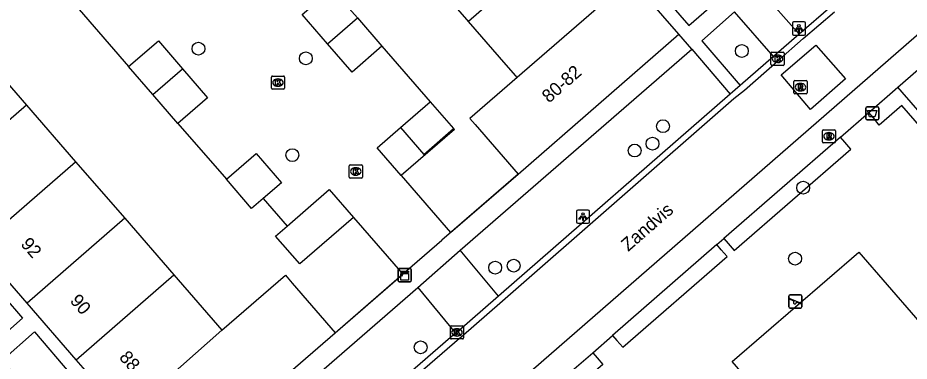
# Model space of a CAD drawing. Extents: x 155888 to 156864, y 383882 to 384671.
# Drawn here: x 156584.6 to 156652.5, y 384306.4 to 384332.5 of the extents above; entities that cross this region are included whole.
import ezdxf

# ---------------------------------------------------------------- set-up
doc = ezdxf.new("R2010")
doc.units = 0
for name, color, linetype in [('IMGEO_Afvalbak', 7, 'Continuous'), ('IMGEO_Boom', 7, 'Continuous'), ('IMGEO_Groenvoorziening', 7, 'Continuous'), ('IMGEO_Haag', 7, 'Continuous'), ('IMGEO_Kast', 7, 'Continuous'), ('IMGEO_Kolk', 7, 'Continuous'), ('IMGEO_Lichtpunt', 7, 'Continuous'), ('IMGEO_Muur', 7, 'Continuous'), ('IMGEO_Openbare_ruimte_label', 7, 'Continuous'), ('IMGEO_Pand', 7, 'Continuous'), ('IMGEO_Pand_nummerreeks', 7, 'Continuous'), ('IMGEO_Rijbaan_lokaal_gesloten', 7, 'Continuous'), ('IMGEO_Rijbaan_lokaal_open', 7, 'Continuous'), ('IMGEO_Rioolput', 7, 'Continuous'), ('IMGEO_Speelvoorziening', 7, 'Continuous'), ('IMGEO_Voetpad_open', 7, 'Continuous')]:
    doc.layers.add(name, color=color, linetype=linetype)

msp = doc.modelspace()

# ---------------------------------------------------------------- linework, layer by layer
at = {"layer": 'IMGEO_Afvalbak'}
for p, q in [((156649.289, 384325.776), (156650.079, 384325.776)), ((156650.079, 384325.776), (156649.289, 384325.776)), ((156649.189, 384324.876), (156649.189, 384325.676)), ((156649.189, 384325.676), (156649.189, 384324.876)), ((156650.179, 384325.676), (156650.179, 384324.876)), ((156650.179, 384324.876), (156650.179, 384325.676)), ((156650.079, 384324.776), (156649.289, 384324.776)), ((156649.289, 384324.776), (156650.079, 384324.776))]:
    msp.add_line(p, q, dxfattribs=at)
msp.add_lwpolyline([(156649.332, 384325.49), (156650.036, 384325.49), (156649.887, 384325.02), (156649.481, 384325.02), (156649.332, 384325.49)], dxfattribs=at)
for centre, start, end in [((156649.289, 384325.676), 90, 180), ((156649.289, 384325.676), 90, 180), ((156650.079, 384325.676), 0, 90), ((156650.079, 384325.676), 360, 90), ((156649.289, 384324.876), 180, 270), ((156649.289, 384324.876), 180, 270), ((156650.079, 384324.876), 270, 0), ((156650.079, 384324.876), 270, 0)]:
    msp.add_arc(centre, 0.1, start, end, dxfattribs=at)
at = {"layer": 'IMGEO_Boom'}
for centre in [(156598.387, 384330.194), (156639.755, 384330.025), (156606.562, 384329.459), (156633.754, 384324.296), (156632.957, 384322.964), (156605.533, 384322.089), (156631.599, 384322.441), (156644.425, 384319.608), (156643.811, 384314.213), (156620.977, 384313.527), (156622.39, 384313.671), (156615.3, 384307.457)]:
    msp.add_circle(centre, 0.489, dxfattribs=at)
at = {"layer": 'IMGEO_Groenvoorziening'}
msp.add_lwpolyline([(156650.83, 384292.753), (156647.23, 384296.905), (156644.734, 384299.783), (156639.017, 384306.374), (156648.672, 384314.702), (156652.983, 384309.731), (156655.486, 384306.845), (156660.447, 384301.123), (156650.83, 384292.753)], dxfattribs=at)
at = {"layer": 'IMGEO_Haag'}
for points in [[(156684.514, 384289.644), (156684.165, 384290.027), (156672.593, 384303.245), (156670.597, 384305.482), (156651.967, 384326.881), (156651.628, 384327.258)], [(156669.563, 384276.677), (156669.214, 384277.079), (156668.738, 384277.618), (156683.131, 384290.072), (156672.024, 384302.756), (156670.041, 384305.035), (156667.849, 384307.558), (156651.931, 384325.873), (156650.206, 384324.374), (156649.784, 384324.922), (156649.422, 384325.338)], [(156638.386, 384315.734), (156638.717, 384315.352), (156639.175, 384314.825), (156648.059, 384322.54), (156647.592, 384323.08), (156647.262, 384323.459)], [(156629.912, 384308.359), (156630.245, 384307.975), (156630.693, 384307.46), (156638.646, 384314.366), (156638.189, 384314.892), (156637.858, 384315.274)], [(156628.403, 384307.046), (156628.737, 384306.662), (156629.182, 384306.149), (156627.826, 384304.971), (156643.822, 384286.651), (156645.647, 384284.561), (156647.84, 384282.031), (156659.025, 384269.149), (156666.745, 384275.762), (156667.151, 384275.248), (156667.479, 384274.87)]]:
    msp.add_lwpolyline(points, dxfattribs=at)
at = {"layer": 'IMGEO_Kast'}
for p, q in [((156613.594, 384312.531), (156613.594, 384313.372)), ((156613.594, 384313.372), (156613.594, 384312.531)), ((156613.669, 384313.456), (156614.51, 384313.456)), ((156614.51, 384313.456), (156613.669, 384313.456)), ((156614.594, 384313.381), (156614.594, 384312.54)), ((156614.594, 384312.54), (156614.594, 384313.381)), ((156614.519, 384312.456), (156613.678, 384312.456)), ((156613.678, 384312.456), (156614.519, 384312.456))]:
    msp.add_line(p, q, dxfattribs=at)
for points in [[(156613.789, 384313.246), (156614.389, 384313.246), (156614.389, 384313.161), (156613.789, 384313.161), (156613.789, 384313.246)], [(156613.789, 384313.071), (156614.389, 384313.071), (156614.389, 384312.582), (156613.789, 384312.582), (156613.789, 384313.071)]]:
    msp.add_lwpolyline(points, dxfattribs=at)
msp.add_circle((156613.873, 384312.92), 0.0377, dxfattribs=at)
for centre, start, end in [((156613.672, 384313.378), 92.4484, 184.28452), ((156613.672, 384313.378), 92.4484, 184.28452), ((156614.516, 384313.378), 2.4484, 94.28452), ((156614.516, 384313.378), 2.4484, 94.28452), ((156613.672, 384312.534), 182.4484, 274.28452), ((156613.672, 384312.534), 182.4484, 274.28452), ((156614.516, 384312.534), 272.4484, 4.28452), ((156614.516, 384312.534), 272.4484, 4.28452)]:
    msp.add_arc(centre, 0.0779, start, end, dxfattribs=at)
at = {"layer": 'IMGEO_Kolk'}
for p, q in [((156641.977, 384329.002), (156641.977, 384329.854)), ((156642.052, 384329.928), (156642.904, 384329.928)), ((156642.978, 384329.854), (156642.978, 384329.002)), ((156642.488, 384329.148), (156642.463, 384329.148)), ((156642.465, 384329.708), (156642.49, 384329.708)), ((156642.904, 384328.928), (156642.052, 384328.928)), ((156603.941, 384327.188), (156603.941, 384328.04)), ((156604.016, 384328.114), (156604.868, 384328.114)), ((156604.429, 384327.894), (156604.454, 384327.894)), ((156604.942, 384328.04), (156604.942, 384327.188)), ((156604.868, 384327.114), (156604.016, 384327.114)), ((156604.452, 384327.334), (156604.427, 384327.334)), ((156609.867, 384320.422), (156609.867, 384321.274)), ((156609.942, 384321.348), (156610.794, 384321.348)), ((156610.355, 384321.128), (156610.38, 384321.128)), ((156610.868, 384321.274), (156610.868, 384320.422)), ((156610.794, 384320.348), (156609.942, 384320.348)), ((156610.378, 384320.568), (156610.353, 384320.568)), ((156617.566, 384308.168), (156617.566, 384309.02)), ((156617.641, 384309.094), (156618.493, 384309.094)), ((156618.054, 384308.874), (156618.079, 384308.874)), ((156618.567, 384309.02), (156618.567, 384308.168)), ((156618.493, 384308.094), (156617.641, 384308.094)), ((156618.077, 384308.314), (156618.052, 384308.314))]:
    msp.add_line(p, q, dxfattribs=at)
for points in [[(156641.977, 384329.002), (156641.977, 384329.854)], [(156642.052, 384329.928), (156642.904, 384329.928)], [(156642.978, 384329.854), (156642.978, 384329.002)], [(156642.298, 384329.628), (156642.421, 384329.628), (156642.421, 384329.477), (156642.551, 384329.628), (156642.715, 384329.628), (156642.569, 384329.477), (156642.722, 384329.228), (156642.57, 384329.228), (156642.485, 384329.392), (156642.421, 384329.325), (156642.421, 384329.228), (156642.298, 384329.228), (156642.298, 384329.628)], [(156642.904, 384328.928), (156642.052, 384328.928)], [(156603.941, 384327.188), (156603.941, 384328.04)], [(156604.016, 384328.114), (156604.868, 384328.114)], [(156604.262, 384327.814), (156604.385, 384327.814), (156604.385, 384327.663), (156604.515, 384327.814), (156604.679, 384327.814), (156604.533, 384327.663), (156604.686, 384327.414), (156604.534, 384327.414), (156604.449, 384327.578), (156604.385, 384327.511), (156604.385, 384327.414), (156604.262, 384327.414), (156604.262, 384327.814)], [(156604.942, 384328.04), (156604.942, 384327.188)], [(156604.868, 384327.114), (156604.016, 384327.114)], [(156609.867, 384320.422), (156609.867, 384321.274)], [(156609.942, 384321.348), (156610.794, 384321.348)], [(156610.188, 384321.048), (156610.311, 384321.048), (156610.311, 384320.897), (156610.441, 384321.048), (156610.605, 384321.048), (156610.459, 384320.897), (156610.612, 384320.648), (156610.46, 384320.648), (156610.375, 384320.812), (156610.311, 384320.745), (156610.311, 384320.648), (156610.188, 384320.648), (156610.188, 384321.048)], [(156610.868, 384321.274), (156610.868, 384320.422)], [(156610.794, 384320.348), (156609.942, 384320.348)], [(156617.566, 384308.168), (156617.566, 384309.02)], [(156617.641, 384309.094), (156618.493, 384309.094)], [(156617.887, 384308.794), (156618.01, 384308.794), (156618.01, 384308.643), (156618.14, 384308.794), (156618.304, 384308.794), (156618.158, 384308.643), (156618.311, 384308.394), (156618.159, 384308.394), (156618.074, 384308.558), (156618.01, 384308.491), (156618.01, 384308.394), (156617.887, 384308.394), (156617.887, 384308.794)], [(156618.567, 384309.02), (156618.567, 384308.168)], [(156618.493, 384308.094), (156617.641, 384308.094)]]:
    msp.add_lwpolyline(points, dxfattribs=at)
for centre, start, end in [((156642.054, 384329.852), 91.55205, 178.44795), ((156642.054, 384329.852), 91.55205, 178.44795), ((156642.902, 384329.852), 1.55205, 88.44795), ((156642.902, 384329.852), 1.55205, 88.44795), ((156642.054, 384329.004), 181.55205, 268.44795), ((156642.054, 384329.004), 181.55205, 268.44795), ((156642.902, 384329.004), 271.55205, 358.44795), ((156642.902, 384329.004), 271.55205, 358.44795), ((156604.018, 384328.038), 91.55205, 178.44795), ((156604.018, 384328.038), 91.55205, 178.44795), ((156604.866, 384328.038), 1.55205, 88.44795), ((156604.866, 384328.038), 1.55205, 88.44795), ((156604.018, 384327.19), 181.55205, 268.44795), ((156604.018, 384327.19), 181.55205, 268.44795), ((156604.866, 384327.19), 271.55205, 358.44795), ((156604.866, 384327.19), 271.55205, 358.44795), ((156609.944, 384321.272), 91.55205, 178.44795), ((156609.944, 384321.272), 91.55205, 178.44795), ((156610.792, 384321.272), 1.55205, 88.44795), ((156610.792, 384321.272), 1.55205, 88.44795), ((156609.944, 384320.424), 181.55205, 268.44795), ((156609.944, 384320.424), 181.55205, 268.44795), ((156610.792, 384320.424), 271.55205, 358.44795), ((156610.792, 384320.424), 271.55205, 358.44795), ((156617.643, 384309.018), 91.55205, 178.44795), ((156617.643, 384309.018), 91.55205, 178.44795), ((156618.491, 384309.018), 1.55205, 88.44795), ((156618.491, 384309.018), 1.55205, 88.44795), ((156617.643, 384308.17), 181.55205, 268.44795), ((156617.643, 384308.17), 181.55205, 268.44795), ((156618.491, 384308.17), 271.55205, 358.44795), ((156618.491, 384308.17), 271.55205, 358.44795)]:
    msp.add_arc(centre, 0.0765, start, end, dxfattribs=at)
for centre, major_axis, ratio, start_param, end_param in [((156642.464, 384329.428), (-0.387, 0.002), 0.722429, 4.712389, 7.853982), ((156642.489, 384329.428), (-0.39, 0.002), 0.717154, 1.570796, 4.712389), ((156604.428, 384327.614), (-0.387, 0.002), 0.722429, 4.712389, 7.853982), ((156604.453, 384327.614), (-0.39, 0.002), 0.717154, 1.570796, 4.712389), ((156610.354, 384320.848), (-0.387, 0.002), 0.722429, 4.712389, 7.853982), ((156610.379, 384320.848), (-0.39, 0.002), 0.717154, 1.570796, 4.712389), ((156618.053, 384308.594), (-0.387, 0.002), 0.722429, 4.712389, 7.853982), ((156618.078, 384308.594), (-0.39, 0.002), 0.717154, 1.570796, 4.712389)]:
    msp.add_ellipse(centre, major_axis=major_axis, ratio=ratio, start_param=start_param, end_param=end_param, dxfattribs=at)
at = {"layer": 'IMGEO_Lichtpunt'}
for p, q in [((156643.603, 384332.137), (156643.603, 384331.33)), ((156643.603, 384332.137), (156643.603, 384331.33)), ((156644.505, 384332.232), (156643.697, 384332.232)), ((156644.505, 384332.232), (156643.697, 384332.232)), ((156644.599, 384331.33), (156644.599, 384332.137)), ((156644.599, 384331.33), (156644.599, 384332.137)), ((156643.697, 384331.236), (156644.505, 384331.236)), ((156643.697, 384331.236), (156644.505, 384331.236)), ((156627.166, 384317.811), (156627.166, 384317.004)), ((156627.166, 384317.811), (156627.166, 384317.004)), ((156628.068, 384317.906), (156627.26, 384317.906)), ((156628.068, 384317.906), (156627.26, 384317.906)), ((156628.162, 384317.004), (156628.162, 384317.811)), ((156628.162, 384317.004), (156628.162, 384317.811)), ((156627.26, 384316.91), (156628.068, 384316.91)), ((156627.26, 384316.91), (156628.068, 384316.91))]:
    msp.add_line(p, q, dxfattribs=at)
for points in [[(156643.977, 384331.801), (156644.016, 384331.773), (156643.828, 384331.511), (156643.79, 384331.538), (156643.977, 384331.801)], [(156644.079, 384331.753), (156644.126, 384331.753), (156644.126, 384331.431), (156644.079, 384331.431), (156644.079, 384331.753)], [(156644.189, 384331.773), (156644.227, 384331.8), (156644.414, 384331.538), (156644.375, 384331.51), (156644.189, 384331.773)], [(156627.54, 384317.475), (156627.579, 384317.447), (156627.391, 384317.185), (156627.353, 384317.212), (156627.54, 384317.475)], [(156627.642, 384317.427), (156627.689, 384317.427), (156627.689, 384317.105), (156627.642, 384317.105), (156627.642, 384317.427)], [(156627.752, 384317.447), (156627.79, 384317.474), (156627.977, 384317.212), (156627.938, 384317.184), (156627.752, 384317.447)]]:
    msp.add_lwpolyline(points, dxfattribs=at)
for centre in [(156644.102, 384331.935), (156627.665, 384317.609)]:
    msp.add_circle(centre, 0.0994, dxfattribs=at)
for centre, start, end in [((156643.697, 384332.137), 90, 180), ((156643.697, 384332.137), 90, 180), ((156644.505, 384332.137), 0, 90), ((156644.505, 384332.137), 0, 90), ((156643.697, 384331.33), 180, 270), ((156643.697, 384331.33), 180, 270), ((156644.505, 384331.33), 270, 0), ((156644.505, 384331.33), 270, 360), ((156627.26, 384317.811), 90, 180), ((156627.26, 384317.811), 90, 180), ((156628.068, 384317.811), 0, 90), ((156628.068, 384317.811), 0, 90), ((156627.26, 384317.004), 180, 270), ((156627.26, 384317.004), 180, 270), ((156628.068, 384317.004), 270, 0), ((156628.068, 384317.004), 270, 360)]:
    msp.add_arc(centre, 0.0946, start, end, dxfattribs=at)
at = {"layer": 'IMGEO_Muur'}
for points in [[(156622.732, 384320.65), (156616.909, 384315.616)], [(156608.799, 384308.553), (156614.666, 384313.658)]]:
    msp.add_lwpolyline(points, dxfattribs=at)
at = {"layer": 'IMGEO_Pand'}
for points in [[(156627.568, 384339.815), (156618.948, 384332.262)], [(156618.948, 384332.262), (156618.839, 384332.387), (156615.272, 384336.495), (156615.176, 384336.605)], [(156631.31, 384335.506), (156622.649, 384328.001)], [(156634.968, 384331.295), (156631.31, 384335.506)], [(156608.223, 384330.573), (156606.288, 384332.79), (156608.548, 384334.763)], [(156608.548, 384334.763), (156610.49, 384332.539)], [(156608.223, 384330.573), (156610.49, 384332.539)], [(156610.49, 384332.539), (156612.362, 384330.394)], [(156622.649, 384328.001), (156622.518, 384328.152), (156621.296, 384329.559), (156618.948, 384332.262)], [(156622.732, 384320.65), (156634.968, 384331.295)], [(156593.073, 384328.831), (156595.342, 384330.794), (156597.183, 384328.666)], [(156612.362, 384330.394), (156610.102, 384328.421), (156608.223, 384330.573)], [(156581.552, 384330.207), (156585.295, 384325.899)], [(156594.918, 384326.699), (156593.073, 384328.831)], [(156594.918, 384326.699), (156597.183, 384328.666)], [(156597.183, 384328.666), (156599.086, 384326.467), (156596.817, 384324.504)], [(156622.649, 384328.001), (156619.05, 384324.883), (156619.451, 384324.423), (156622.732, 384320.65)], [(156596.817, 384324.504), (156594.918, 384326.699)], [(156585.295, 384325.899), (156577.858, 384319.439)], [(156585.295, 384325.899), (156589.037, 384321.591)], [(156613.769, 384324.196), (156616.028, 384326.155)], [(156616.028, 384326.155), (156617.808, 384324.116)], [(156613.832, 384320.531), (156611.984, 384322.648), (156613.769, 384324.196)], [(156613.769, 384324.196), (156615.546, 384322.151), (156617.808, 384324.116)], [(156617.808, 384324.116), (156617.876, 384324.038), (156613.832, 384320.531)], [(156600.513, 384320.257), (156602.784, 384322.218), (156604.707, 384319.991), (156603.317, 384318.791)], [(156581.6, 384315.132), (156589.037, 384321.591)], [(156589.037, 384321.591), (156592.781, 384317.282)], [(156603.317, 384318.791), (156602.436, 384318.03), (156600.513, 384320.257)], [(156605.138, 384316.69), (156608.351, 384319.476), (156610.192, 384317.353)], [(156592.781, 384317.282), (156585.344, 384310.823)], [(156592.781, 384317.282), (156596.523, 384312.976)], [(156610.192, 384317.353), (156606.105, 384313.81), (156604.264, 384315.933), (156605.138, 384316.69)], [(156585.344, 384310.823), (156581.6, 384315.132)], [(156589.086, 384306.515), (156596.523, 384312.976)], [(156596.523, 384312.976), (156600.181, 384308.765)], [(156600.181, 384308.765), (156605.004, 384312.939), (156605.528, 384312.335), (156608.799, 384308.553)], [(156589.086, 384306.515), (156585.344, 384310.823)], [(156600.181, 384308.765), (156592.809, 384302.231)], [(156596.536, 384297.941), (156608.799, 384308.553)], [(156592.809, 384302.231), (156589.086, 384306.515)]]:
    msp.add_lwpolyline(points, dxfattribs=at)
at = {"layer": 'IMGEO_Rijbaan_lokaal_gesloten'}
for points in [[(156571.738, 384267.772), (156592.371, 384285.726), (156593.191, 384286.413), (156595.67, 384288.575), (156597.58, 384290.233), (156600.011, 384292.356), (156600.79, 384293.039), (156618.252, 384308.162), (156618.352, 384308.234), (156621.528, 384310.997), (156639.159, 384326.393), (156639.947, 384327.044), (156642.471, 384329.247), (156644.425, 384330.963), (156646.82, 384333.008)], [(156653.626, 384331.689), (156621.74, 384303.925)]]:
    msp.add_lwpolyline(points, dxfattribs=at)
at = {"layer": 'IMGEO_Rijbaan_lokaal_open'}
for points in [[(156646.542, 384333.376), (156644.11, 384331.3)], [(156589.316, 384333.172), (156593.073, 384328.831)], [(156644.11, 384331.3), (156642.167, 384329.593)], [(156647.649, 384327.891), (156644.988, 384325.57), (156642.742, 384328.209), (156645.381, 384330.475), (156647.649, 384327.891)], [(156612.362, 384330.394), (156616.028, 384326.155)], [(156642.167, 384329.593), (156639.639, 384327.386)], [(156639.639, 384327.386), (156638.861, 384326.744)], [(156638.861, 384326.744), (156621.226, 384311.344)], [(156596.817, 384324.504), (156600.513, 384320.257)], [(156613.832, 384320.531), (156617.58, 384316.196)], [(156603.317, 384318.791), (156605.138, 384316.69)], [(156610.192, 384317.353), (156613.95, 384313.035)], [(156613.95, 384313.035), (156614.666, 384313.658), (156616.909, 384315.616), (156617.58, 384316.196)], [(156615.083, 384312.005), (156618.311, 384314.858)], [(156621.226, 384311.344), (156618.311, 384314.858)], [(156615.083, 384312.005), (156617.967, 384308.524)], [(156621.226, 384311.344), (156618.066, 384308.595), (156617.967, 384308.524)], [(156617.967, 384308.524), (156600.488, 384293.386)]]:
    msp.add_lwpolyline(points, dxfattribs=at)
at = {"layer": 'IMGEO_Rioolput'}
for p, q in [((156643.792, 384327.768), (156644.644, 384327.768)), ((156643.717, 384326.842), (156643.717, 384327.694)), ((156644.205, 384327.548), (156644.23, 384327.548)), ((156644.718, 384327.694), (156644.718, 384326.842)), ((156644.644, 384326.768), (156643.792, 384326.768)), ((156644.228, 384326.988), (156644.203, 384326.988)), ((156645.887, 384323.1), (156645.887, 384323.952)), ((156645.962, 384324.026), (156646.814, 384324.026)), ((156646.375, 384323.806), (156646.4, 384323.806)), ((156646.888, 384323.952), (156646.888, 384323.1)), ((156646.814, 384323.026), (156645.962, 384323.026)), ((156646.398, 384323.246), (156646.373, 384323.246))]:
    msp.add_line(p, q, dxfattribs=at)
for points in [[(156643.792, 384327.768), (156644.644, 384327.768)], [(156643.717, 384326.842), (156643.717, 384327.694)], [(156644.306, 384327.466), (156644.054, 384327.468), (156644.054, 384327.068)], [(156644.054, 384327.068), (156644.178, 384327.068), (156644.178, 384327.23), (156644.189, 384327.23)], [(156644.232, 384327.387), (156644.178, 384327.387), (156644.178, 384327.306)], [(156644.178, 384327.306), (156644.23, 384327.306)], [(156644.236, 384327.201), (156644.307, 384327.068), (156644.447, 384327.068), (156644.382, 384327.194)], [(156644.718, 384327.694), (156644.718, 384326.842)], [(156644.644, 384326.768), (156643.792, 384326.768)], [(156645.887, 384323.1), (156645.887, 384323.952)], [(156645.962, 384324.026), (156646.814, 384324.026)], [(156646.476, 384323.724), (156646.224, 384323.726), (156646.224, 384323.326)], [(156646.888, 384323.952), (156646.888, 384323.1)], [(156646.814, 384323.026), (156645.962, 384323.026)], [(156646.224, 384323.326), (156646.348, 384323.326), (156646.348, 384323.488), (156646.359, 384323.488)], [(156646.402, 384323.645), (156646.348, 384323.645), (156646.348, 384323.564)], [(156646.348, 384323.564), (156646.4, 384323.564)], [(156646.406, 384323.459), (156646.477, 384323.326), (156646.617, 384323.326), (156646.552, 384323.452)]]:
    msp.add_lwpolyline(points, dxfattribs=at)
for centre, radius, start, end in [((156643.794, 384327.692), 0.0765, 91.55205, 178.44795), ((156643.794, 384327.692), 0.0765, 91.55205, 178.44795), ((156644.642, 384327.692), 0.0765, 1.55205, 88.44795), ((156644.642, 384327.692), 0.0765, 1.55205, 88.44795), ((156644.188, 384327.177), 0.0533, 26.02933, 88.69889), ((156644.214, 384327.495), 0.19, 274.7715, 282.96867), ((156644.238, 384327.291), 0.0964, 77.00612, 93.18647), ((156644.252, 384327.348), 0.0378, 276.66336, 79.67722), ((156644.305, 384327.356), 0.109, 350.36119, 89.41601), ((156644.303, 384327.356), 0.112, 277.58423, 350.98172), ((156644.287, 384327.141), 0.108, 29.51342, 73.79051), ((156643.794, 384326.844), 0.0765, 181.55205, 268.44795), ((156643.794, 384326.844), 0.0765, 181.55205, 268.44795), ((156644.642, 384326.844), 0.0765, 271.55205, 358.44795), ((156644.642, 384326.844), 0.0765, 271.55205, 358.44795), ((156645.964, 384323.95), 0.0765, 91.55205, 178.44795), ((156645.964, 384323.95), 0.0765, 91.55205, 178.44795), ((156646.475, 384323.614), 0.109, 350.36119, 89.41601), ((156646.812, 384323.95), 0.0765, 1.55205, 88.44795), ((156646.812, 384323.95), 0.0765, 1.55205, 88.44795), ((156645.964, 384323.102), 0.0765, 181.55205, 268.44795), ((156645.964, 384323.102), 0.0765, 181.55205, 268.44795), ((156646.358, 384323.435), 0.0533, 26.02933, 88.69889), ((156646.384, 384323.753), 0.19, 274.7715, 282.96867), ((156646.408, 384323.549), 0.0964, 77.00612, 93.18647), ((156646.422, 384323.606), 0.0378, 276.66336, 79.67722), ((156646.473, 384323.614), 0.112, 277.58423, 350.98172), ((156646.457, 384323.399), 0.108, 29.51342, 73.79051), ((156646.812, 384323.102), 0.0765, 271.55205, 358.44795), ((156646.812, 384323.102), 0.0765, 271.55205, 358.44795)]:
    msp.add_arc(centre, radius, start, end, dxfattribs=at)
for centre, major_axis, ratio, start_param, end_param in [((156644.204, 384327.268), (-0.387, 0.002), 0.722429, 4.712389, 7.853982), ((156644.229, 384327.268), (-0.39, 0.002), 0.717154, 1.570796, 4.712389), ((156646.374, 384323.526), (-0.387, 0.002), 0.722429, 4.712389, 7.853982), ((156646.399, 384323.526), (-0.39, 0.002), 0.717154, 1.570796, 4.712389)]:
    msp.add_ellipse(centre, major_axis=major_axis, ratio=ratio, start_param=start_param, end_param=end_param, dxfattribs=at)
at = {"layer": 'IMGEO_Speelvoorziening'}
for p, q in [((156643.334, 384310.549), (156643.334, 384311.349)), ((156643.334, 384311.349), (156643.334, 384310.549)), ((156643.717, 384310.977), (156643.378, 384311.114)), ((156643.403, 384311.174), (156644.279, 384310.821)), ((156643.434, 384311.449), (156644.224, 384311.449)), ((156644.224, 384311.449), (156643.434, 384311.449)), ((156644.255, 384310.761), (156643.915, 384310.898)), ((156644.324, 384311.349), (156644.324, 384310.549)), ((156644.324, 384310.549), (156644.324, 384311.349)), ((156644.224, 384310.449), (156643.434, 384310.449)), ((156643.434, 384310.449), (156644.224, 384310.449))]:
    msp.add_line(p, q, dxfattribs=at)
for centre, radius, start, end in [((156643.434, 384311.349), 0.1, 90, 180), ((156643.434, 384311.349), 0.1, 90, 180), ((156643.391, 384311.144), 0.0327, 68.07798, 248.07798), ((156643.796, 384310.887), 0.12, 130.99278, 5.16318), ((156644.224, 384311.349), 0.1, 0, 90), ((156644.224, 384311.349), 0.1, 360, 90), ((156644.267, 384310.791), 0.0327, 248.07798, 68.07798), ((156643.434, 384310.549), 0.1, 180, 270), ((156643.434, 384310.549), 0.1, 180, 270), ((156644.224, 384310.549), 0.1, 270, 0), ((156644.224, 384310.549), 0.1, 270, 0)]:
    msp.add_arc(centre, radius, start, end, dxfattribs=at)
at = {"layer": 'IMGEO_Voetpad_open'}
for points in [[(156634.257, 384338.695), (156631.78, 384336.499), (156635.712, 384331.974), (156638.198, 384334.154), (156634.257, 384338.695)], [(156646.542, 384333.376), (156643.583, 384336.813), (156641.158, 384334.679), (156644.11, 384331.3)], [(156642.167, 384329.593), (156639.21, 384332.992), (156636.72, 384330.797), (156639.639, 384327.386)], [(156635.944, 384330.15), (156634.968, 384331.295)], [(156651.628, 384327.258), (156656.091, 384331.142)], [(156618.311, 384314.858), (156635.944, 384330.15)], [(156635.944, 384330.15), (156638.861, 384326.744)], [(156649.422, 384325.338), (156651.628, 384327.258)], [(156647.262, 384323.459), (156649.422, 384325.338)], [(156647.262, 384323.459), (156638.386, 384315.734)], [(156617.58, 384316.196), (156622.732, 384320.65)], [(156637.858, 384315.274), (156638.386, 384315.734)], [(156637.858, 384315.274), (156629.912, 384308.359)], [(156582.189, 384312.923), (156584.99, 384309.687), (156582.529, 384307.525), (156579.733, 384310.736), (156582.189, 384312.923)], [(156608.799, 384308.553), (156613.95, 384313.035)], [(156597.548, 384296.785), (156615.083, 384312.005)], [(156583.452, 384306.45), (156585.92, 384308.635), (156588.671, 384305.378), (156586.252, 384303.231), (156583.452, 384306.45)], [(156628.403, 384307.046), (156629.912, 384308.359)], [(156626.456, 384305.351), (156628.403, 384307.046)]]:
    msp.add_lwpolyline(points, dxfattribs=at)

# ---------------------------------------------------------------- texts
at = {"layer": 'IMGEO_Openbare_ruimte_label'}
msp.add_text('Zandvis', height=1, rotation=41.06736, dxfattribs=at).set_placement((156631.104, 384314.712))
at = {"layer": 'IMGEO_Pand_nummerreeks'}
for s, rotation, p in [('80-82', 41.40766, (156625.078, 384326.016)), ('92', 310.98552, (156584.804, 384315.287)), ('90', 310.98552, (156588.554, 384310.972)), ('88', 310.98552, (156592.299, 384306.661))]:
    msp.add_text(s, height=1, rotation=rotation, dxfattribs=at).set_placement(p)

doc.saveas('drawing.dxf')
